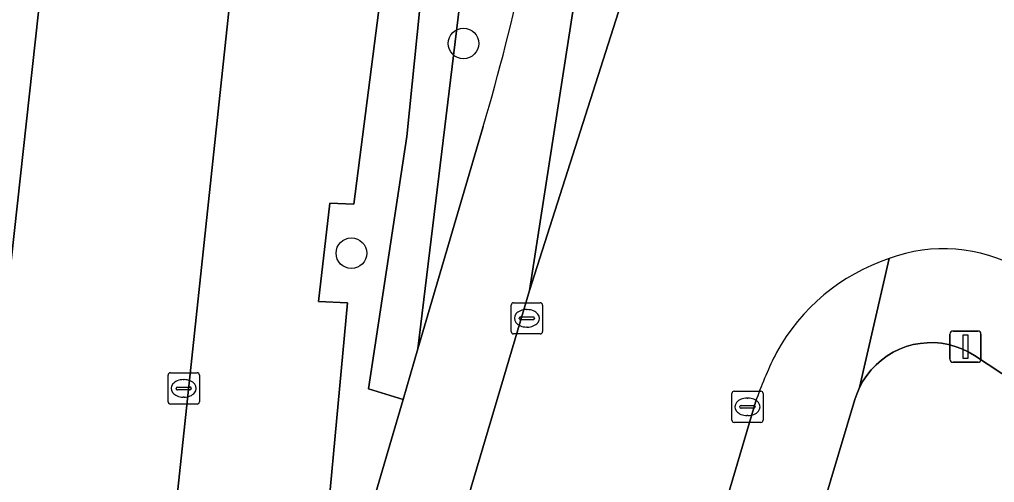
# Model space of a CAD drawing. Extents: x 162184 to 163154, y 385507 to 386516.
# Drawn here: x 162607.53 to 162638.71, y 386321.64 to 386336.45 of the extents above; entities that cross this region are included whole.
import ezdxf

# ---------------------------------------------------------------- set-up
doc = ezdxf.new("R2010")
doc.units = 0
for name, color, linetype in [('IMGEO_Boom', 7, 'Continuous'), ('IMGEO_Erf', 7, 'Continuous'), ('IMGEO_Fietspad_open', 7, 'Continuous'), ('IMGEO_Groenvoorziening', 7, 'Continuous'), ('IMGEO_Haag', 7, 'Continuous'), ('IMGEO_Kolk', 7, 'Continuous'), ('IMGEO_Lichtmast', 7, 'Continuous'), ('IMGEO_Parkeervlak_open', 7, 'Continuous'), ('IMGEO_Rijbaan_lokaal_open', 7, 'Continuous'), ('IMGEO_Voetpad_open', 7, 'Continuous')]:
    doc.layers.add(name, color=color, linetype=linetype)

msp = doc.modelspace()

# ---------------------------------------------------------------- linework, layer by layer
at = {"layer": 'IMGEO_Boom'}
for centre in [(162621.728, 386335.683), (162618.144, 386328.974)]:
    msp.add_circle(centre, 0.489, dxfattribs=at)
at = {"layer": 'IMGEO_Erf'}
msp.add_lwpolyline([(162655.987, 386313.896), (162638.065, 386325.703), (162637.869, 386325.818), (162637.664, 386325.916), (162637.451, 386325.995), (162637.232, 386326.054), (162637.008, 386326.093), (162636.781, 386326.113), (162636.554, 386326.112), (162636.328, 386326.091), (162636.105, 386326.049), (162635.886, 386325.988), (162635.673, 386325.908), (162635.469, 386325.809), (162635.274, 386325.692), (162635.091, 386325.558), (162634.92, 386325.408), (162634.763, 386325.244), (162634.621, 386325.066), (162634.496, 386324.876), (162634.389, 386324.676), (162634.3, 386324.467), (162634.243, 386324.299), (162615.574, 386261.809)], dxfattribs=at)
at = {"layer": 'IMGEO_Fietspad_open'}
msp.add_lwpolyline([(162631.947, 386393.825), (162628.101, 386359.898), (162626.86, 386349.417), (162625.775, 386340.286), (162623.836, 386327.782), (162629.196, 386344.588), (162629.39, 386345.625), (162629.816, 386349.051), (162628.715, 386349.166), (162630.49, 386365.148), (162631.611, 386364.989), (162635.042, 386394.43), (162635.517, 386399.652), (162634.623, 386399.721), (162634.274, 386414.672), (162633.875, 386420.653), (162633.005, 386425.888), (162632.904, 386426.299), (162629.797, 386426.207)], dxfattribs=at)
at = {"layer": 'IMGEO_Groenvoorziening'}
for points in [[(162617.681, 386317.081), (162619.799, 386324.298), (162618.693, 386324.634), (162619.914, 386332.708), (162621.751, 386350.825), (162623.272, 386350.649), (162620.272, 386325.912)], [(162620.468, 386348.038), (162618.22, 386330.538), (162617.452, 386330.578), (162617.087, 386327.424), (162618.014, 386327.383), (162617.066, 386317.149)], [(162620.272, 386325.912), (162622.361, 386333.03)]]:
    msp.add_lwpolyline(points, dxfattribs=at)
msp.add_lwpolyline([(162619.799, 386324.298), (162620.272, 386325.912), (162623.272, 386350.649), (162621.751, 386350.825), (162619.914, 386332.708), (162618.693, 386324.634)], close=True, dxfattribs=at)
msp.add_arc((162552.658, 386353.568), 72.666, 343.58242, 352.0877, dxfattribs=at)
at = {"layer": 'IMGEO_Haag'}
msp.add_lwpolyline([(162623.272, 386350.649), (162621.751, 386350.825), (162619.914, 386332.708), (162618.693, 386324.634), (162619.799, 386324.298), (162620.272, 386325.912)], close=True, dxfattribs=at)
at = {"layer": 'IMGEO_Kolk'}
for p, q in [((162623.254, 386326.465), (162623.254, 386327.317)), ((162623.329, 386327.391), (162624.181, 386327.391)), ((162624.255, 386327.317), (162624.255, 386326.465)), ((162623.742, 386327.171), (162623.767, 386327.171)), ((162623.513, 386326.885), (162623.513, 386326.897)), ((162623.951, 386326.848), (162623.553, 386326.848)), ((162623.556, 386326.934), (162623.954, 386326.934)), ((162623.997, 386326.897), (162623.997, 386326.885)), ((162624.181, 386326.391), (162623.329, 386326.391)), ((162623.765, 386326.611), (162623.74, 386326.611)), ((162612.357, 386325.15), (162613.209, 386325.15)), ((162612.282, 386324.224), (162612.282, 386325.076)), ((162612.77, 386324.93), (162612.795, 386324.93)), ((162613.283, 386325.076), (162613.283, 386324.224)), ((162612.541, 386324.644), (162612.541, 386324.656)), ((162612.979, 386324.607), (162612.581, 386324.607)), ((162612.584, 386324.693), (162612.982, 386324.693)), ((162613.025, 386324.656), (162613.025, 386324.644)), ((162630.382, 386324.561), (162631.234, 386324.561)), ((162612.793, 386324.37), (162612.768, 386324.37)), ((162630.307, 386323.635), (162630.307, 386324.487)), ((162630.795, 386324.341), (162630.82, 386324.341)), ((162631.308, 386324.487), (162631.308, 386323.635)), ((162613.209, 386324.15), (162612.357, 386324.15)), ((162630.566, 386324.055), (162630.566, 386324.067)), ((162631.004, 386324.018), (162630.606, 386324.018)), ((162630.609, 386324.104), (162631.007, 386324.104)), ((162631.05, 386324.067), (162631.05, 386324.055)), ((162631.234, 386323.561), (162630.382, 386323.561)), ((162630.818, 386323.781), (162630.793, 386323.781))]:
    msp.add_line(p, q, dxfattribs=at)
for points in [[(162623.254, 386326.465), (162623.254, 386327.317)], [(162623.329, 386327.391), (162624.181, 386327.391)], [(162624.255, 386327.317), (162624.255, 386326.465)], [(162624.181, 386326.391), (162623.329, 386326.391)], [(162612.357, 386325.15), (162613.209, 386325.15)], [(162612.282, 386324.224), (162612.282, 386325.076)], [(162613.283, 386325.076), (162613.283, 386324.224)], [(162630.382, 386324.561), (162631.234, 386324.561)], [(162630.307, 386323.635), (162630.307, 386324.487)], [(162631.308, 386324.487), (162631.308, 386323.635)], [(162613.209, 386324.15), (162612.357, 386324.15)], [(162631.234, 386323.561), (162630.382, 386323.561)]]:
    msp.add_lwpolyline(points, dxfattribs=at)
for centre, radius, start, end in [((162623.331, 386327.315), 0.0765, 91.552, 178.448), ((162623.331, 386327.315), 0.0765, 91.552, 178.448), ((162624.179, 386327.315), 0.0765, 1.552, 88.448), ((162624.179, 386327.315), 0.0765, 1.552, 88.448), ((162623.553, 386326.894), 0.0403, 85.8775, 175.7526), ((162623.55, 386326.884), 0.0366, 178.938, 274.7102), ((162623.954, 386326.891), 0.043, 264.8664, 352.4533), ((162623.958, 386326.896), 0.0386, 1.7309, 96.639), ((162623.331, 386326.467), 0.0765, 181.552, 268.448), ((162623.331, 386326.467), 0.0765, 181.552, 268.448), ((162624.179, 386326.467), 0.0765, 271.552, 358.448), ((162624.179, 386326.467), 0.0765, 271.552, 358.448), ((162612.359, 386325.074), 0.0765, 91.552, 178.448), ((162612.359, 386325.074), 0.0765, 91.552, 178.448), ((162613.207, 386325.074), 0.0765, 1.552, 88.448), ((162613.207, 386325.074), 0.0765, 1.552, 88.448), ((162612.581, 386324.653), 0.0403, 85.8775, 175.7526), ((162612.578, 386324.643), 0.0366, 178.938, 274.7102), ((162612.982, 386324.65), 0.043, 264.8664, 352.4533), ((162612.986, 386324.655), 0.0386, 1.7309, 96.639), ((162630.384, 386324.485), 0.0765, 91.552, 178.448), ((162630.384, 386324.485), 0.0765, 91.552, 178.448), ((162631.232, 386324.485), 0.0765, 1.552, 88.448), ((162631.232, 386324.485), 0.0765, 1.552, 88.448), ((162612.359, 386324.226), 0.0765, 181.552, 268.448), ((162612.359, 386324.226), 0.0765, 181.552, 268.448), ((162613.207, 386324.226), 0.0765, 271.552, 358.448), ((162613.207, 386324.226), 0.0765, 271.552, 358.448), ((162630.606, 386324.064), 0.0403, 85.8775, 175.7526), ((162630.603, 386324.054), 0.0366, 178.938, 274.7102), ((162631.007, 386324.061), 0.043, 264.8664, 352.4533), ((162631.011, 386324.066), 0.0386, 1.7309, 96.639), ((162630.384, 386323.637), 0.0765, 181.552, 268.448), ((162630.384, 386323.637), 0.0765, 181.552, 268.448), ((162631.232, 386323.637), 0.0765, 271.552, 358.448), ((162631.232, 386323.637), 0.0765, 271.552, 358.448)]:
    msp.add_arc(centre, radius, start, end, dxfattribs=at)
for centre, major_axis, ratio, start_param, end_param in [((162623.741, 386326.891), (-0.387, 0.002), 0.722429, 4.712389, 7.853982), ((162623.766, 386326.891), (-0.39, 0.002), 0.717154, 1.570796, 4.712389), ((162612.769, 386324.65), (-0.387, 0.002), 0.722429, 4.712389, 7.853982), ((162612.794, 386324.65), (-0.39, 0.002), 0.717154, 1.570796, 4.712389), ((162630.794, 386324.061), (-0.387, 0.002), 0.722429, 4.712389, 7.853982), ((162630.819, 386324.061), (-0.39, 0.002), 0.717154, 1.570796, 4.712389)]:
    msp.add_ellipse(centre, major_axis=major_axis, ratio=ratio, start_param=start_param, end_param=end_param, dxfattribs=at)
at = {"layer": 'IMGEO_Lichtmast'}
for p, q in [((162637.283, 386325.584), (162637.283, 386326.384)), ((162637.283, 386326.384), (162637.283, 386325.584)), ((162637.383, 386326.484), (162638.173, 386326.484)), ((162638.173, 386326.484), (162637.383, 386326.484)), ((162638.273, 386326.384), (162638.273, 386325.584)), ((162638.273, 386325.584), (162638.273, 386326.384)), ((162638.173, 386325.484), (162637.383, 386325.484)), ((162637.383, 386325.484), (162638.173, 386325.484))]:
    msp.add_line(p, q, dxfattribs=at)
msp.add_lwpolyline([(162637.703, 386326.359), (162637.853, 386326.359), (162637.853, 386325.609), (162637.703, 386325.609), (162637.703, 386326.359)], dxfattribs=at)
for centre, start, end in [((162637.383, 386326.384), 90, 180), ((162637.383, 386326.384), 90, 180), ((162638.173, 386326.384), 0, 90), ((162638.173, 386326.384), 360, 90), ((162637.383, 386325.584), 180, 270), ((162637.383, 386325.584), 180, 270), ((162638.173, 386325.584), 270, 0), ((162638.173, 386325.584), 270, 0)]:
    msp.add_arc(centre, 0.1, start, end, dxfattribs=at)
at = {"layer": 'IMGEO_Parkeervlak_open'}
msp.add_lwpolyline([(162615.48, 386348.527), (162612.202, 386317.718), (162613.913, 386317.5), (162617.066, 386317.149), (162618.014, 386327.383), (162617.087, 386327.424), (162617.452, 386330.578), (162618.22, 386330.538), (162620.468, 386348.038)], close=True, dxfattribs=at)
at = {"layer": 'IMGEO_Rijbaan_lokaal_open'}
for points in [[(162615.52, 386404.02), (162606.588, 386322.611)], [(162611.824, 386317.767), (162612.202, 386317.718), (162615.48, 386348.527), (162615.55, 386348.908), (162615.651, 386349.281), (162615.784, 386349.644), (162615.948, 386349.995), (162616.141, 386350.33), (162616.361, 386350.648), (162616.608, 386350.946), (162616.879, 386351.222), (162617.173, 386351.474), (162617.487, 386351.701), (162617.819, 386351.899), (162618.167, 386352.069), (162618.528, 386352.208), (162618.899, 386352.316), (162619.279, 386352.393), (162619.663, 386352.436), (162620.05, 386352.447), (162620.436, 386352.425), (162625.675, 386351.949), (162626.487, 386359.049)], [(162637.062, 386342.879), (162637.167, 386343.619), (162634.25, 386343.989), (162634.38, 386344.979), (162633.803, 386345.113), (162629.39, 386345.625), (162629.196, 386344.588), (162623.836, 386327.782), (162616.714, 386303.774), (162624.336, 386301.463), (162631.102, 386324.317)]]:
    msp.add_lwpolyline(points, dxfattribs=at)
for centre, radius, start, end in [((162637.08, 386324.119), 4.997, 60.7085, 110.3831), ((162637.352, 386322.726), 6.401, 108.3217, 151.3426), ((162643.283, 386319.979), 12.931, 153.2629, 160.396)]:
    msp.add_arc(centre, radius, start, end, dxfattribs=at)
at = {"layer": 'IMGEO_Voetpad_open'}
for points in [[(162606.588, 386322.611), (162615.52, 386404.02)], [(162623.836, 386327.782), (162625.775, 386340.286), (162626.86, 386349.417), (162625.408, 386349.617), (162624.632, 386343.565)], [(162622.361, 386333.03), (162620.272, 386325.912), (162619.799, 386324.298), (162617.681, 386317.081), (162616.257, 386312.229), (162614.397, 386305.888), (162613.979, 386304.464), (162613.669, 386303.958), (162613.176, 386302.552), (162608.854, 386303.164), (162608.395, 386299.882), (162610.055, 386299.661), (162610.587, 386299.592), (162611.123, 386299.571), (162611.658, 386299.598), (162612.189, 386299.673), (162612.712, 386299.794), (162613.221, 386299.962), (162613.713, 386300.175), (162614.433, 386300.518)], [(162634.243, 386324.299), (162634.3, 386324.467), (162634.389, 386324.676), (162635.34, 386328.803)], [(162635.34, 386328.803), (162634.389, 386324.676), (162634.496, 386324.876), (162634.621, 386325.066), (162634.763, 386325.244), (162634.92, 386325.408), (162635.091, 386325.558), (162635.274, 386325.692), (162635.469, 386325.809), (162635.673, 386325.908), (162635.886, 386325.988), (162636.105, 386326.049), (162636.328, 386326.091), (162636.554, 386326.112), (162636.781, 386326.113), (162637.008, 386326.093), (162637.232, 386326.054), (162637.451, 386325.995), (162637.664, 386325.916), (162637.869, 386325.818), (162638.065, 386325.703), (162655.987, 386313.896)], [(162616.68, 386303.658), (162616.714, 386303.774), (162623.836, 386327.782)], [(162631.102, 386324.317), (162624.336, 386301.463), (162623.677, 386299.236), (162619.204, 386284.067), (162613.26, 386264.222), (162609.006, 386250), (162604.039, 386233.483), (162606.797, 386232.654), (162609.673, 386231.789)], [(162607.649, 386235.575), (162611.995, 386250), (162612.998, 386253.328), (162613.032, 386253.495), (162615.469, 386261.509), (162615.574, 386261.809), (162634.243, 386324.299)]]:
    msp.add_lwpolyline(points, dxfattribs=at)
for centre, radius, start, end in [((162552.658, 386353.568), 72.666, 343.58242, 352.0877), ((162637.08, 386324.119), 4.997, 60.7085, 110.3831), ((162637.352, 386322.726), 6.401, 108.3217, 151.3426), ((162643.283, 386319.979), 12.931, 153.2629, 160.396)]:
    msp.add_arc(centre, radius, start, end, dxfattribs=at)

doc.saveas('drawing.dxf')
